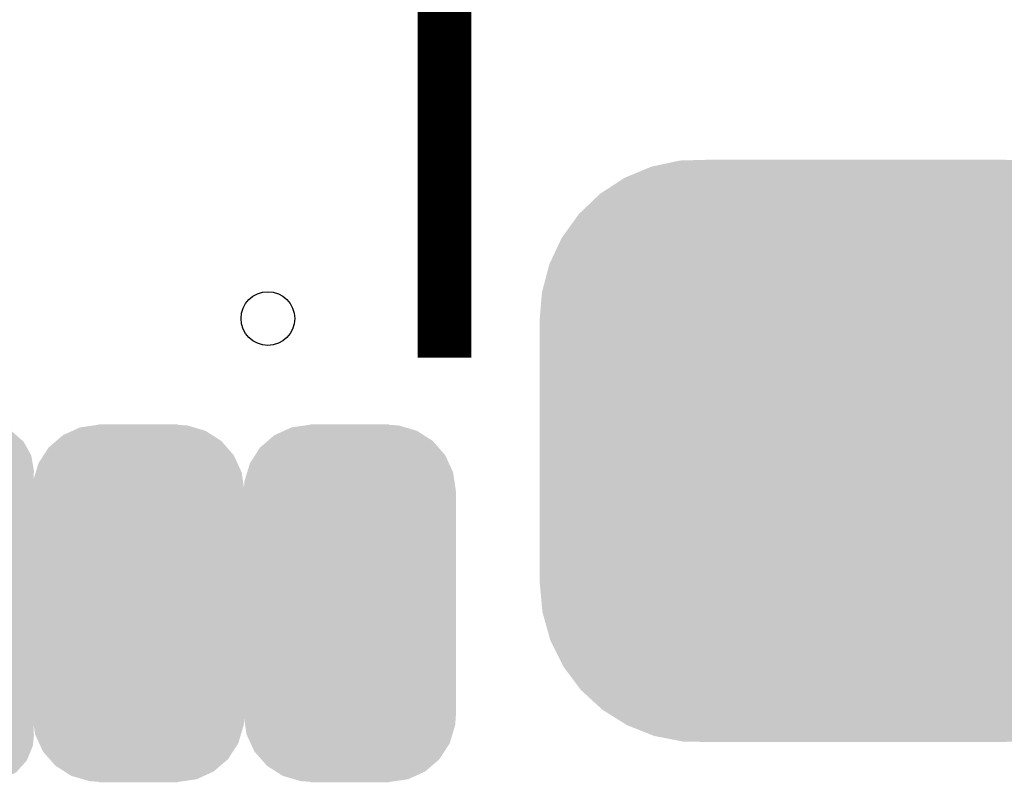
# Model space of a CAD drawing. Extents: x -9 to 122, y -9 to 65.
# Tile 269 of 308: x 87.97 to 91.69, y 56.4 to 59.28. Entities that reach past the tile are written whole.
import ezdxf

# ---------------------------------------------------------------- set-up
doc = ezdxf.new("R2010")
doc.units = 0
doc.layers.get('0').update_dxf_attribs({"linetype": 'CONTINUOUS'})
doc.layers.add('CLICKER_4_FOR_R7FA4M2A_V100_GTO', color=12, linetype='CONTINUOUS')
doc.layers.add('CLICKER_4_FOR_R7FA4M2A_V100_GTS', color=13, linetype='CONTINUOUS')

# ---------------------------------------------------------------- blocks, each defined once
blk = doc.blocks.new('CUSTOM_193')
for points in [[(-0.753802, 1.078188), (-0.66064, 1.098114), (0.758084, 1.078188), (0.65577, 1.098114)], [(-0.66064, 1.098114), (-0.61633, 1.099308), (0.65577, 1.098114), (0.649638, 1.099308)], [(-0.61633, 1.099308), (-0.550198, 1.10109), (0.649638, 1.099308), (0.550464, 1.10109)], [(-0.858512, 1.037606), (-0.768678, 1.075006), (0.860844, 1.037606), (0.766142, 1.075006)], [(-0.768678, 1.075006), (-0.753802, 1.078188), (0.766142, 1.075006), (0.758084, 1.078188)], [(-0.952816, 0.978926), (-0.870674, 1.032542), (0.954456, 0.978926), (0.868924, 1.032542)], [(-0.870674, 1.032542), (-0.858512, 1.037606), (0.868924, 1.032542), (0.860844, 1.037606)], [(-1.034462, 0.904128), (-0.963192, 0.972152), (1.035768, 0.904128), (0.96182, 0.972152)], [(-0.963192, 0.972152), (-0.952816, 0.978926), (0.96182, 0.972152), (0.954456, 0.978926)], [(-1.100926, 0.815728), (-1.043114, 0.89587), (1.102038, 0.815728), (1.04196, 0.89587)], [(-1.043114, 0.89587), (-1.034462, 0.904128), (1.04196, 0.89587), (1.035768, 0.904128)], [(-1.150038, 0.716706), (-1.10775, 0.806268), (1.15104, 0.716706), (1.10672, 0.806268)], [(-1.10775, 0.806268), (-1.100926, 0.815728), (1.10672, 0.806268), (1.102038, 0.815728)], [(-1.154922, 0.70636), (-1.150038, 0.716706), (1.153968, 0.70636), (1.15104, 0.716706)], [(-1.180178, 0.610396), (-1.154922, 0.70636), (1.181116, 0.610396), (1.153968, 0.70636)], [(-1.19126, 0.50038), (-1.18304, 0.599516), (1.19126, 0.50038), (1.18212, 0.599516)], [(-1.18304, 0.599516), (-1.180178, 0.610396), (1.18212, 0.599516), (1.181116, 0.610396)], [(-1.19126, -0.50038), (-1.19126, 0.50038), (1.19126, -0.50038), (1.19126, 0.50038)], [(-1.182148, -0.599232), (-1.19126, -0.50038), (1.183084, -0.599232), (1.19126, -0.50038)], [(-1.18112, -0.610396), (-1.182148, -0.599232), (1.18015, -0.610396), (1.183084, -0.599232)], [(-1.154048, -0.70609), (-1.18112, -0.610396), (1.155014, -0.70609), (1.18015, -0.610396)], [(-1.151046, -0.716706), (-1.154048, -0.70609), (1.150006, -0.716706), (1.155014, -0.70609)], [(-1.106854, -0.806018), (-1.151046, -0.716706), (1.107886, -0.806018), (1.150006, -0.716706)], [(-1.10205, -0.81573), (-1.106854, -0.806018), (1.100886, -0.81573), (1.107886, -0.806018)], [(-1.042138, -0.89565), (-1.10205, -0.81573), (1.04329, -0.89565), (1.100886, -0.81573)], [(-1.03578, -0.904132), (-1.042138, -0.89565), (1.03441, -0.904132), (1.04329, -0.89565)], [(-0.962046, -0.971966), (-1.03578, -0.904132), (0.963402, -0.971966), (1.03441, -0.904132)], [(-0.954472, -0.978934), (-0.962046, -0.971966), (0.952736, -0.978934), (0.963402, -0.971966)], [(-0.869184, -1.032398), (-0.954472, -0.978934), (0.87091, -1.032398), (0.952736, -0.978934)], [(-0.860862, -1.037616), (-0.869184, -1.032398), (0.858392, -1.037616), (0.87091, -1.032398)], [(-0.766442, -1.074908), (-0.860862, -1.037616), (0.768934, -1.074908), (0.858392, -1.037616)], [(-0.758104, -1.078202), (-0.766442, -1.074908), (0.753566, -1.078202), (0.768934, -1.074908)], [(-0.656116, -1.098066), (-0.758104, -1.078202), (0.660904, -1.098066), (0.753566, -1.078202)], [(-0.649658, -1.099324), (-0.656116, -1.098066), (0.61496, -1.099324), (0.660904, -1.098066)], [(-0.550198, -1.10109), (-0.649658, -1.099324), (0.550464, -1.10109), (0.61496, -1.099324)]]:
    blk.add_solid(points)
blk = doc.blocks.new('CUSTOM_194')
for points in [[(-0.22044, 0.665384), (-0.170414, 0.67255), (0.209788, 0.665384), (0.185152, 0.67255)], [(-0.170414, 0.67255), (-0.153044, 0.675038), (0.185152, 0.67255), (0.14986, 0.675038)], [(-0.153044, 0.675038), (-0.14986, 0.675494), (0.14986, 0.675038), (0.14986, 0.675494)], [(-0.14986, 0.675494), (-0.14986, 0.67691), (0.14986, 0.675494), (0.14986, 0.67691)], [(-0.310378, 0.614304), (-0.285348, 0.635872), (0.31374, 0.614304), (0.27991, 0.635872)], [(-0.285348, 0.635872), (-0.248484, 0.652634), (0.27991, 0.635872), (0.253618, 0.652634)], [(-0.248484, 0.652634), (-0.22044, 0.665384), (0.253618, 0.652634), (0.209788, 0.665384)], [(-0.339362, 0.589326), (-0.310378, 0.614304), (0.335592, 0.589326), (0.31374, 0.614304)], [(-0.37814, 0.529492), (-0.357956, 0.560638), (0.375132, 0.529492), (0.360688, 0.560638)], [(-0.357956, 0.560638), (-0.339362, 0.589326), (0.360688, 0.560638), (0.335592, 0.589326)], [(-0.388168, 0.495954), (-0.37814, 0.529492), (0.390684, 0.495954), (0.375132, 0.529492)], [(-0.398566, 0.461178), (-0.388168, 0.495954), (0.395932, 0.461178), (0.390684, 0.495954)], [(-0.40132, 0.42545), (-0.398566, 0.461178), (0.40132, 0.42545), (0.395932, 0.461178)], [(-0.40132, 0.42418), (-0.40132, 0.42545), (0.40132, 0.42418), (0.40132, 0.42545)], [(-0.40132, -0.42418), (-0.40132, 0.42418), (0.40132, -0.42418), (0.40132, 0.42418)], [(-0.40132, -0.42545), (-0.40132, -0.42418), (0.40132, -0.42545), (0.40132, -0.42418)], [(-0.395928, -0.461184), (-0.40132, -0.42545), (0.398562, -0.461184), (0.40132, -0.42545)], [(-0.390684, -0.495954), (-0.395928, -0.461184), (0.388166, -0.495954), (0.398562, -0.461184)], [(-0.375126, -0.529498), (-0.390684, -0.495954), (0.378138, -0.529498), (0.388166, -0.495954)], [(-0.360686, -0.560638), (-0.375126, -0.529498), (0.357956, -0.560638), (0.378138, -0.529498)], [(-0.335582, -0.589332), (-0.360686, -0.560638), (0.33936, -0.589332), (0.357956, -0.560638)], [(-0.313738, -0.614304), (-0.335582, -0.589332), (0.31038, -0.614304), (0.33936, -0.589332)], [(-0.2799, -0.635876), (-0.313738, -0.614304), (0.285346, -0.635876), (0.31038, -0.614304)], [(-0.253616, -0.652634), (-0.2799, -0.635876), (0.248492, -0.652634), (0.285346, -0.635876)], [(-0.209758, -0.66539), (-0.253616, -0.652634), (0.22044, -0.66539), (0.248492, -0.652634)], [(-0.18515, -0.672548), (-0.209758, -0.66539), (0.170468, -0.672548), (0.22044, -0.66539)], [(-0.14986, -0.675038), (-0.18515, -0.672548), (0.153084, -0.675038), (0.170468, -0.672548)], [(-0.14986, -0.6755), (-0.14986, -0.675038), (0.14986, -0.6755), (0.153084, -0.675038)], [(-0.14986, -0.67691), (-0.14986, -0.6755), (0.14986, -0.67691), (0.14986, -0.6755)]]:
    blk.add_solid(points)
blk = doc.blocks.new('CUSTOM_195')
for points in [[(-0.133818, 0.667244), (-0.099008, 0.672958), (0.12758, 0.667244), (0.113352, 0.672958)], [(-0.099008, 0.672958), (-0.07493, 0.67691), (0.113352, 0.672958), (0.07493, 0.67691)], [(-0.21042, 0.611294), (-0.186124, 0.63851), (0.213532, 0.611294), (0.182602, 0.63851)], [(-0.186124, 0.63851), (-0.163906, 0.650716), (0.182602, 0.63851), (0.16873, 0.650716)], [(-0.163906, 0.650716), (-0.133818, 0.667244), (0.16873, 0.650716), (0.12758, 0.667244)], [(-0.225866, 0.59399), (-0.21042, 0.611294), (0.223202, 0.59399), (0.213532, 0.611294)], [(-0.248504, 0.538772), (-0.24013, 0.559198), (0.246146, 0.538772), (0.242642, 0.559198)], [(-0.24013, 0.559198), (-0.225866, 0.59399), (0.242642, 0.559198), (0.223202, 0.59399)], [(-0.25273, 0.50038), (-0.248504, 0.538772), (0.25273, 0.50038), (0.246146, 0.538772)], [(-0.25146, 0.479246), (-0.25273, 0.50038), (0.25146, 0.479246), (0.25273, 0.50038)], [(-0.25146, 0.479242), (-0.25146, 0.479246), (0.25146, 0.479242), (0.25146, 0.479246)], [(-0.25146, -0.479242), (-0.25146, 0.479242), (0.25146, -0.479242), (0.25146, 0.479242)], [(-0.25273, -0.50038), (-0.251462, -0.479246), (0.25273, -0.50038), (0.25146, -0.479246)], [(-0.251462, -0.479246), (-0.25146, -0.479242), (0.25146, -0.479246), (0.25146, -0.479242)], [(-0.246144, -0.538772), (-0.25273, -0.50038), (0.248504, -0.538772), (0.25273, -0.50038)], [(-0.242642, -0.559198), (-0.246144, -0.538772), (0.240128, -0.559198), (0.248504, -0.538772)], [(-0.2232, -0.59399), (-0.242642, -0.559198), (0.225866, -0.59399), (0.240128, -0.559198)], [(-0.213532, -0.611294), (-0.2232, -0.59399), (0.210418, -0.611294), (0.225866, -0.59399)], [(-0.1826, -0.63851), (-0.213532, -0.611294), (0.186124, -0.63851), (0.210418, -0.611294)], [(-0.16873, -0.650716), (-0.1826, -0.63851), (0.163904, -0.650716), (0.186124, -0.63851)], [(-0.127578, -0.667244), (-0.16873, -0.650716), (0.133818, -0.667244), (0.163904, -0.650716)], [(-0.113352, -0.672958), (-0.127578, -0.667244), (0.099006, -0.672958), (0.133818, -0.667244)], [(-0.07493, -0.67691), (-0.113352, -0.672958), (0.07493, -0.67691), (0.099006, -0.672958)]]:
    blk.add_solid(points)
blk = doc.blocks.new('ROUND_3')
blk.add_circle((0, 0), 0.1016)

msp = doc.modelspace()

# ---------------------------------------------------------------- linework, layer by layer
at = {"layer": 'CLICKER_4_FOR_R7FA4M2A_V100_GTO', "const_width": 0.2032}
msp.add_lwpolyline([(89.5731, 58.00598), (89.5731, 64.10198)], dxfattribs=at)

# ---------------------------------------------------------------- block references
at = {"layer": 'CLICKER_4_FOR_R7FA4M2A_V100_GTS'}
for name, p in [('CUSTOM_193', (91.12504, 57.65292)), ('ROUND_3', (88.90508, 58.1533)), ('CUSTOM_195', (87.76716, 57.07634)), ('CUSTOM_194', (88.41486, 57.07634)), ('CUSTOM_194', (89.21496, 57.07634))]:
    msp.add_blockref(name, p, dxfattribs=at)

doc.saveas('drawing.dxf')
